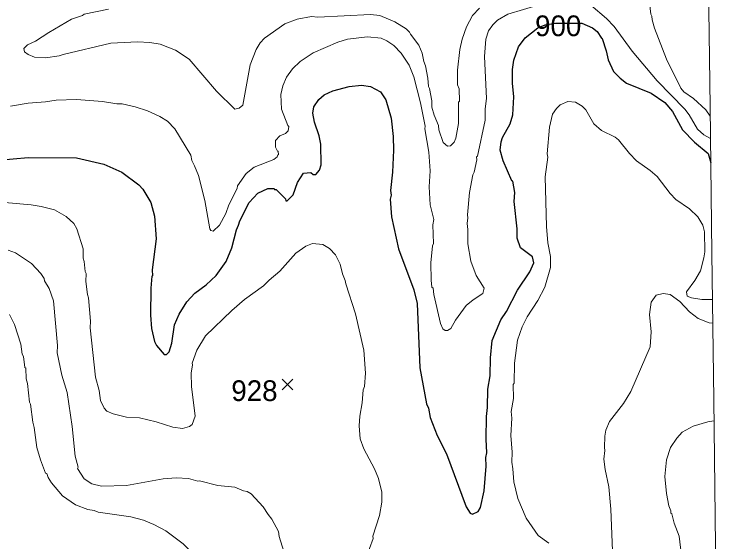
# Model space of a CAD drawing. Extents: x 265.7 to 292.1, y 7676.2 to 7704.2.
# Drawn here: x 289.24 to 291.975, y 7688.966 to 7691.003 of the extents above; entities that cross this region are included whole.
import ezdxf
from ezdxf.enums import TextEntityAlignment as Align

# ---------------------------------------------------------------- set-up
doc = ezdxf.new("R2010")
doc.units = 0
doc.header["$LTSCALE"] = 0.032
for name, color, linetype, lineweight in [('1', 7, 'Continuous', 25), ('2', 7, 'Continuous', 13), ('21', 7, 'Continuous', 25), ('63', 7, 'Continuous', 25)]:
    doc.layers.add(name, color=color, linetype=linetype, lineweight=lineweight)
doc.layers.add('61', color=7, linetype='Continuous')

msp = doc.modelspace()

# ---------------------------------------------------------------- linework, layer by layer
at = {"layer": '1'}
for points in [[(290.1102, 7690.206), (290.1461, 7690.2763), (290.1804, 7690.3122), (290.2187, 7690.3297), (290.2434, 7690.3297), (290.2442, 7690.3265), (290.2506, 7690.3265), (290.2865, 7690.2906), (290.2881, 7690.2826), (290.2929, 7690.2826), (290.316, 7690.3058), (290.3328, 7690.3529), (290.3559, 7690.3896), (290.3847, 7690.392), (290.3934, 7690.3848), (290.4038, 7690.3848), (290.4182, 7690.4007), (290.4246, 7690.4215), (290.423, 7690.5013), (290.4174, 7690.5332), (290.399, 7690.5859), (290.3926, 7690.621), (290.3958, 7690.6457), (290.4158, 7690.6737), (290.4365, 7690.692), (290.4692, 7690.708), (290.5331, 7690.7239), (290.581, 7690.7295), (290.6145, 7690.7239), (290.6536, 7690.704), (290.6743, 7690.6721), (290.6943, 7690.6018), (290.7022, 7690.5316), (290.7038, 7690.479), (290.6998, 7690.3928), (290.6927, 7690.3226), (290.6943, 7690.305), (290.6911, 7690.289), (290.6959, 7690.2204), (290.723, 7690.0975), (290.782, 7689.9395), (290.7948, 7689.8869), (290.806, 7689.6379), (290.8315, 7689.4991), (290.8387, 7689.4815), (290.8451, 7689.4464), (290.873, 7689.3762), (290.9089, 7689.3059), (290.9847, 7689.1017), (290.9999, 7689.0769), (291.0095, 7689.0729), (291.0302, 7689.0825), (291.0398, 7689.0985), (291.0541, 7689.1623), (291.0613, 7689.2581), (291.0597, 7689.2916), (291.0637, 7689.3091), (291.0613, 7689.3618), (291.0629, 7689.4496), (291.0669, 7689.4847), (291.0685, 7689.5549), (291.0773, 7689.6076), (291.0789, 7689.6762), (291.0853, 7689.7432), (291.118, 7689.823), (291.1395, 7689.8549), (291.1826, 7689.9379), (291.2297, 7690.0082), (291.2457, 7690.0433), (291.2401, 7690.0664), (291.1946, 7690.1007), (291.181, 7690.139), (291.181, 7690.1741), (291.1698, 7690.2795), (291.1722, 7690.3146), (291.1651, 7690.3585), (291.1603, 7690.3601), (291.1268, 7690.4367), (291.1156, 7690.479), (291.1196, 7690.5109), (291.1252, 7690.5268), (291.1539, 7690.5795), (291.1651, 7690.6146), (291.1683, 7690.6848), (291.1635, 7690.7375), (291.1635, 7690.7902), (291.169, 7690.8253), (291.1866, 7690.8779), (291.2121, 7690.9122), (291.2608, 7690.9505), (291.2891, 7690.9618), (291.3287, 7690.9693), (291.4305, 7690.9693), (291.4719, 7690.9504), (291.4906, 7690.9362)], [(291.4906, 7690.9362), (291.5066, 7690.9106), (291.5098, 7690.9098), (291.5249, 7690.862), (291.5321, 7690.8269), (291.5537, 7690.7822), (291.5792, 7690.7558)], [(291.5792, 7690.7558), (291.6039, 7690.7367), (291.6981, 7690.6984), (291.7508, 7690.6625), (291.7811, 7690.6274), (291.8194, 7690.5572), (291.8657, 7690.5093), (291.9191, 7690.4654), (291.9287, 7690.4295)], [(289.1766, 7690.4398), (289.2931, 7690.4502), (289.4798, 7690.4486), (289.5851, 7690.4239), (289.6553, 7690.3928), (289.7207, 7690.3441), (289.7359, 7690.3273), (289.767, 7690.2763), (289.7814, 7690.2236), (289.7878, 7690.1358), (289.7718, 7690.0161), (289.7734, 7689.993), (289.771, 7689.9922), (289.767, 7689.9459), (289.7662, 7689.8406), (289.7702, 7689.7895), (289.7814, 7689.74), (289.7894, 7689.7241), (289.8189, 7689.6897), (289.8277, 7689.689), (289.8373, 7689.7001), (289.8476, 7689.7337), (289.858, 7689.8039), (289.8771, 7689.8454), (289.9059, 7689.8932), (289.937, 7689.9267), (289.9809, 7689.9587)], [(289.9809, 7689.9587), (290.0192, 7689.9946), (290.0575, 7690.0481), (290.0798, 7690.1007), (290.0974, 7690.1709), (290.1062, 7690.1885), (290.1102, 7690.206)]]:
    msp.add_lwpolyline(points, dxfattribs=at)
at = {"layer": '2'}
for points in [[(290.9911, 7690.2172), (290.9895, 7690.2284), (290.9967, 7690.3146), (291.0103, 7690.3832), (291.015, 7690.3928), (291.0262, 7690.4414), (291.0246, 7690.4526), (291.0278, 7690.4558), (291.0581, 7690.5939), (291.0581, 7690.6385), (291.0629, 7690.6776), (291.0549, 7690.8396), (291.0597, 7690.9067), (291.0701, 7690.9386), (291.0869, 7690.9625), (291.106, 7690.9809), (291.1459, 7691.0032), (291.3263, 7691.0591)], [(291.4659, 7691.0383), (291.5265, 7690.9872), (291.5561, 7690.9561), (291.6247, 7690.8612), (291.7212, 7690.7455), (291.8282, 7690.6369), (291.8449, 7690.6146), (291.8776, 7690.5595), (291.9024, 7690.538), (291.9275, 7690.5238)], [(291.9264, 7690.6101), (291.9098, 7690.6339), (291.8625, 7690.6776), (291.8242, 7690.704), (291.813, 7690.7183), (291.7572, 7690.8301), (291.7109, 7690.9497), (291.7021, 7690.9817), (291.7013, 7690.996), (291.6973, 7691.0032), (291.6917, 7691.0471)], [(290.7086, 7690.9745), (290.6512, 7690.9984), (290.6145, 7691.0016), (290.4118, 7690.992), (290.3879, 7690.9944), (290.332, 7690.9841), (290.2841, 7690.9657), (290.2059, 7690.9106), (290.1892, 7690.8931), (290.1732, 7690.8676), (290.1509, 7690.8077), (290.1229, 7690.6521), (290.1078, 7690.6409), (290.0918, 7690.6369), (290.0208, 7690.7064), (289.9147, 7690.8293), (289.862, 7690.8644), (289.8038, 7690.8883), (289.7639, 7690.8947), (289.716, 7690.8971), (289.6122, 7690.8915), (289.4287, 7690.8484), (289.4127, 7690.842), (289.3601, 7690.8348), (289.3186, 7690.838), (289.2931, 7690.8484), (289.2795, 7690.858), (289.2771, 7690.8707), (289.2915, 7690.8851), (289.3218, 7690.8987), (289.3736, 7690.933), (289.4614, 7690.9841), (289.5037, 7690.9984), (289.5093, 7691.0032), (289.6043, 7691.0224)], [(291.0358, 7691.0263), (291.0095, 7690.9984), (290.9863, 7690.9545), (290.9688, 7690.9067), (290.96, 7690.8668), (290.9512, 7690.787), (290.9512, 7690.7311), (290.9568, 7690.7151), (290.9584, 7690.6673), (290.9552, 7690.6633), (290.9544, 7690.5811), (290.9448, 7690.5252), (290.9384, 7690.5093), (290.9241, 7690.4949), (290.9121, 7690.4933), (290.8953, 7690.5085), (290.8794, 7690.5572), (290.877, 7690.5731), (290.861, 7690.613), (290.8523, 7690.6449), (290.8515, 7690.6689), (290.8427, 7690.7167), (290.8387, 7690.7247), (290.8363, 7690.7566), (290.8275, 7690.8045), (290.8211, 7690.8205)], [(290.8211, 7690.8205), (290.8148, 7690.8524), (290.8012, 7690.8843), (290.7693, 7690.9258), (290.7661, 7690.9338), (290.7525, 7690.9466), (290.7086, 7690.9745)], [(289.226, 7690.6489), (289.2931, 7690.6601), (289.3601, 7690.6649), (289.4016, 7690.6713), (289.4798, 7690.6736), (289.5803, 7690.6665), (289.6362, 7690.6569), (289.6569, 7690.6569), (289.7064, 7690.6457), (289.7543, 7690.6306), (289.8022, 7690.6082), (289.8309, 7690.5899), (289.8596, 7690.5603), (289.921, 7690.459), (289.925, 7690.439), (289.9362, 7690.4183), (289.9506, 7690.38), (289.9761, 7690.2842), (289.9945, 7690.1741), (289.9984, 7690.1685), (290.008, 7690.1661), (290.0328, 7690.1885), (290.0567, 7690.2332), (290.0687, 7690.2667), (290.1006, 7690.3305), (290.1022, 7690.3401), (290.1349, 7690.388), (290.166, 7690.4127), (290.2426, 7690.4422), (290.2554, 7690.4526), (290.2578, 7690.4606), (290.2602, 7690.4606), (290.2586, 7690.475), (290.2562, 7690.475), (290.249, 7690.4901), (290.249, 7690.5157), (290.265, 7690.534), (290.2865, 7690.5428), (290.2969, 7690.5532), (290.3001, 7690.5699), (290.2961, 7690.5739), (290.2713, 7690.6369), (290.269, 7690.6928), (290.2761, 7690.7263), (290.2905, 7690.7598), (290.3144, 7690.7925), (290.344, 7690.8205), (290.3942, 7690.854), (290.4884, 7690.8955), (290.5267, 7690.9075), (290.6033, 7690.9162), (290.656, 7690.9106), (290.6783, 7690.9003), (290.7046, 7690.8827), (290.7334, 7690.8532), (290.7645, 7690.8061), (290.7828, 7690.7614), (290.8084, 7690.6609), (290.8259, 7690.5715), (290.8251, 7690.5603), (290.8403, 7690.471), (290.8451, 7690.3992), (290.8411, 7690.3369), (290.8459, 7690.2667), (290.8594, 7690.2108), (290.8563, 7690.1901), (290.8579, 7690.1183), (290.8539, 7690.1087), (290.8483, 7690.0433), (290.8491, 7689.9762), (290.8523, 7689.9499), (290.8571, 7689.9451), (290.8594, 7689.9204), (290.8858, 7689.8087), (290.8938, 7689.7879), (290.9033, 7689.7815), (290.9121, 7689.7815), (290.9257, 7689.7903), (290.9432, 7689.8214), (290.9839, 7689.8789), (291.0111, 7689.9004), (291.0494, 7689.9244), (291.0541, 7689.9451)], [(291.9352, 7689.9023), (291.8943, 7689.9023), (291.8545, 7689.9076), (291.8378, 7689.9148), (291.8354, 7689.9307), (291.8665, 7689.9746), (291.8888, 7690.0129), (291.9024, 7690.0624), (291.9056, 7690.0864), (291.904, 7690.163), (291.8984, 7690.1885), (291.8792, 7690.2212), (291.8465, 7690.2523), (291.7939, 7690.2882), (291.7715, 7690.3114), (291.7212, 7690.3768), (291.6949, 7690.3999), (291.6415, 7690.4374), (291.6143, 7690.4654), (291.572, 7690.5188), (291.5601, 7690.5292), (291.5074, 7690.554), (291.4771, 7690.5795), (291.4459, 7690.6338), (291.4324, 7690.6489), (291.4069, 7690.6633), (291.3773, 7690.6657), (291.347, 7690.6537), (291.3326, 7690.6393), (291.3183, 7690.6178), (291.3055, 7690.5667), (291.2975, 7690.4646), (291.2991, 7690.4518), (291.2895, 7690.3752), (291.2943, 7690.1837), (291.2991, 7690.1199), (291.3095, 7690.0672), (291.3095, 7690.0257), (291.288, 7689.9491), (291.2608, 7689.898), (291.2193, 7689.8342), (291.2002, 7689.7959), (291.1826, 7689.7448), (291.1707, 7689.6555), (291.1691, 7689.5789), (291.1659, 7689.5733), (291.1667, 7689.519), (291.1587, 7689.4687), (291.1603, 7689.4432), (291.1571, 7689.3762), (291.1619, 7689.3123), (291.1603, 7689.274), (291.1651, 7689.2485), (291.1683, 7689.1974), (291.1834, 7689.1336), (291.2161, 7689.057), (291.2624, 7688.9907), (291.3039, 7688.9612)], [(290.5961, 7689.6172), (290.5897, 7689.7065), (290.557, 7689.847), (290.5195, 7689.9619), (290.5179, 7689.9746), (290.5075, 7690.0002), (290.498, 7690.0385), (290.4804, 7690.0736), (290.4565, 7690.0983), (290.4317, 7690.1143), (290.391, 7690.1175), (290.3655, 7690.1071), (290.3272, 7690.08), (290.265, 7690.0105), (290.2243, 7689.977), (290.2027, 7689.9547), (290.1293, 7689.902), (290.0798, 7689.8597), (289.9777, 7689.7608), (289.9442, 7689.7065), (289.9266, 7689.6555), (289.9282, 7689.6499), (289.9234, 7689.6172), (289.9242, 7689.5661), (289.9386, 7689.4512), (289.9266, 7689.4185), (289.917, 7689.4113), (289.8899, 7689.4041), (289.8516, 7689.4089), (289.7878, 7689.4296), (289.724, 7689.4448), (289.6729, 7689.448), (289.6218, 7689.4599), (289.5971, 7689.4711), (289.5867, 7689.4823), (289.5731, 7689.5118), (289.5683, 7689.5501), (289.554, 7689.6012), (289.5324, 7689.7927), (289.534, 7689.8182), (289.5261, 7689.9076), (289.5221, 7689.9204), (289.5165, 7689.9714), (289.5173, 7690.0026), (289.5133, 7690.0097), (289.5101, 7690.0481), (289.5061, 7690.0608), (289.5053, 7690.0975), (289.4814, 7690.1741), (289.4694, 7690.1949), (289.4399, 7690.2228), (289.3952, 7690.2475), (289.3441, 7690.2611), (289.3058, 7690.2675), (289.2037, 7690.2763)], [(291.0541, 7689.9451), (291.023, 7689.9938), (291.0023, 7690.0496), (290.9911, 7690.1167), (290.9911, 7690.1725), (290.9879, 7690.1949), (290.9911, 7690.2172)], [(290.2809, 7688.9293), (290.2626, 7688.9868), (290.2594, 7689.0059), (290.2346, 7689.0538), (290.2195, 7689.0713), (290.2011, 7689.1017), (290.154, 7689.1511), (290.1389, 7689.1607), (290.1245, 7689.1631), (290.091, 7689.1775), (290.0256, 7689.1839), (289.9554, 7689.2014), (289.9482, 7689.1998), (289.9123, 7689.211), (289.8644, 7689.2134), (289.8149, 7689.2094), (289.6729, 7689.1839), (289.5771, 7689.1807), (289.5388, 7689.1902), (289.5093, 7689.2094), (289.4846, 7689.2493), (289.4862, 7689.2549), (289.475, 7689.2964), (289.4638, 7689.4113), (289.4439, 7689.5421), (289.4231, 7689.6092), (289.4056, 7689.6954), (289.4064, 7689.7241), (289.3912, 7689.8964), (289.3744, 7689.9443), (289.3569, 7689.9738), (289.3553, 7689.9826), (289.3425, 7690.0018), (289.3066, 7690.0409), (289.2452, 7690.0816), (289.2165, 7690.0919)], [(291.5489, 7688.9309), (291.5433, 7689.0921), (291.5353, 7689.1783), (291.521, 7689.2453), (291.5162, 7689.2852), (291.5202, 7689.3187), (291.5178, 7689.3299), (291.5194, 7689.3746), (291.5241, 7689.3969), (291.5377, 7689.4304), (291.5912, 7689.4999), (291.6199, 7689.5469), (291.6941, 7689.7193), (291.6981, 7689.7767), (291.6917, 7689.8438), (291.6981, 7689.8917), (291.7181, 7689.9188), (291.7444, 7689.9252), (291.7715, 7689.9212), (291.8098, 7689.894), (291.8465, 7689.8541), (291.88, 7689.8286), (291.9223, 7689.8111), (291.9363, 7689.8102)], [(289.7383, 7689.0498), (289.6904, 7689.0626), (289.5644, 7689.0801), (289.5484, 7689.0865), (289.5245, 7689.0905), (289.4766, 7689.1088), (289.4263, 7689.144), (289.3832, 7689.1934), (289.3704, 7689.215), (289.3657, 7689.2293), (289.3609, 7689.2317), (289.3409, 7689.282), (289.3274, 7689.3299), (289.317, 7689.4081), (289.3114, 7689.428), (289.3026, 7689.4975), (289.2986, 7689.5054), (289.2915, 7689.5773), (289.2859, 7689.5948), (289.2843, 7689.6371), (289.2803, 7689.6387), (289.2755, 7689.681), (289.2707, 7689.6906), (289.2659, 7689.7289), (289.2412, 7689.8055), (289.2212, 7689.8438)], [(290.5754, 7689.3634), (290.5714, 7689.4145), (290.5738, 7689.4512), (290.5826, 7689.5022), (290.5873, 7689.5533), (290.5921, 7689.5661), (290.5961, 7689.6172)], [(291.941, 7689.433), (291.9171, 7689.4297), (291.8609, 7689.4129), (291.8178, 7689.3889), (291.7979, 7689.3666), (291.7731, 7689.3299), (291.758, 7689.282), (291.7516, 7689.2182), (291.7572, 7689.1527), (291.7667, 7689.1049), (291.7747, 7689.0857), (291.7747, 7689.0761), (291.7779, 7689.0737), (291.7875, 7689.0378), (291.8066, 7688.9884), (291.8162, 7688.9118)], [(290.5977, 7688.9022), (290.6248, 7688.9788), (290.624, 7688.9876), (290.6496, 7689.0682), (290.6584, 7689.1192), (290.6584, 7689.1575), (290.6464, 7689.2102), (290.6312, 7689.2485), (290.5897, 7689.3251), (290.5754, 7689.3634)], [(290.0352, 7688.7809), (290.0168, 7688.8248), (289.9298, 7688.9213), (289.8923, 7688.958), (289.8245, 7689.0083), (289.7782, 7689.033), (289.7383, 7689.0498)]]:
    msp.add_lwpolyline(points, dxfattribs=at)
at = {"layer": '21'}
for p, q in [((290.2735, 7689.5938), (290.3147, 7689.5526)), ((290.3147, 7689.5938), (290.2735, 7689.5526))]:
    msp.add_line(p, q, dxfattribs=at)
at = {"layer": '63', "lineweight": 13}
msp.add_lwpolyline([(291.8978, 7692.9047), (291.9049, 7692.3398), (291.9119, 7691.7749), (291.9189, 7691.21), (291.9259, 7690.6451), (291.933, 7690.0801), (291.94, 7689.5152), (291.947, 7688.9503), (291.9541, 7688.3854), (291.9611, 7687.8205), (291.9681, 7687.2556), (291.9752, 7686.6906)], dxfattribs=at)

# ---------------------------------------------------------------- texts
at = {"layer": '61'}
for s, p in [('900', (291.3397, 7690.9186)), ('928', (290.1671, 7689.5097))]:
    msp.add_text(s, height=0.08, dxfattribs=at).set_placement(p, align=Align.CENTER)

doc.saveas('drawing.dxf')
